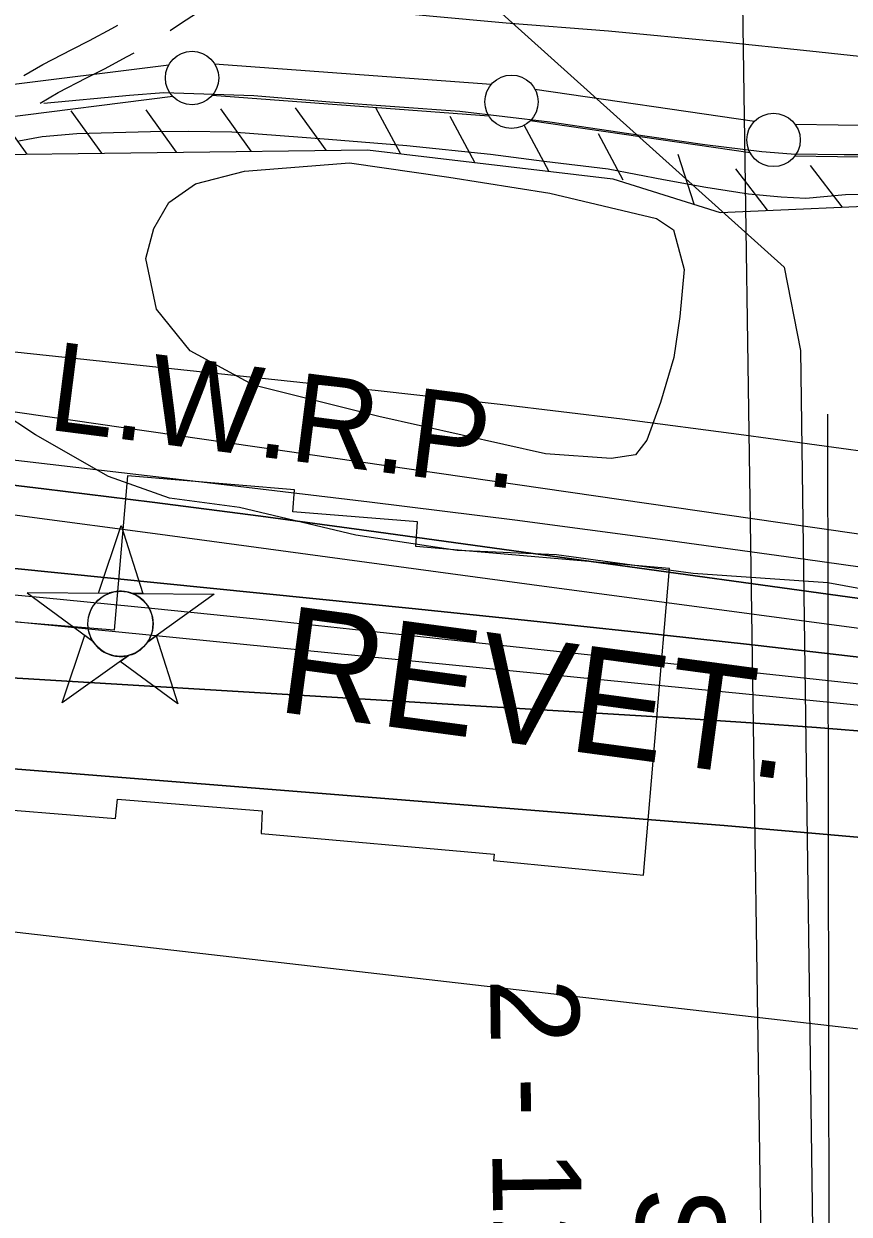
# Model space of a CAD drawing. Extents: x 3535183 to 3573198, y 534952 to 560562.
# Drawn here: x 3568604 to 3569377, y 545059 to 546174 of the extents above; entities that cross this region are included whole.
import ezdxf

# ---------------------------------------------------------------- set-up
doc = ezdxf.new("R2010")
doc.units = 0
for name, color, linetype in [('V-CHAN-NAID', 7, 'Continuous'), ('V-FLOD-BASE', 7, 'Continuous'), ('V-LEVE-TOET', 7, 'Continuous'), ('V-RIVR-EDGE', 7, 'Continuous'), ('V-ROAD-CNTR', 7, 'Continuous'), ('V-RRAP-FSHR', 7, 'Continuous'), ('V-RRAP-RVMT', 7, 'Continuous'), ('V-RRAP-RVMT-IDEN', 7, 'Continuous'), ('V-SITE-VEGE', 7, 'Continuous'), ('V-SURV-LINE', 7, 'Continuous'), ('V-TOPO-DPTH', 7, 'Continuous'), ('V-TOPO-MAJR', 7, 'Continuous'), ('V-TOPO-MINR', 7, 'Continuous'), ('V-TOPO-WATR', 7, 'Continuous'), ('V-TOPO-WATR-IDEN', 7, 'Continuous'), ('V-UTIL-IDEN', 7, 'Continuous'), ('V-UTIL-LINE', 7, 'Continuous')]:
    doc.layers.add(name, color=color, linetype=linetype)

msp = doc.modelspace()

# ---------------------------------------------------------------- linework, layer by layer
at = {"layer": 'V-CHAN-NAID'}
for points in [[(3568683.6, 545640.5), (3568674, 545640.6), (3568695.2, 545704.1), (3568715.4, 545640.3), (3568705.8, 545640.4), (3568704.2, 545640.9), (3568702.1, 545641.6), (3568700.1, 545642), (3568698.1, 545642.3), (3568696.9, 545642.4), (3568695.4, 545642.5), (3568693.6, 545642.5), (3568692.3, 545642.4), (3568690.4, 545642.2), (3568689, 545642), (3568687.2, 545641.6), (3568685.7, 545641.2), (3568684.6, 545640.9)], [(3568683.6, 545640.5), (3568607.1, 545641.1), (3568668.7, 545595.7), (3568667.6, 545597.6), (3568666.8, 545599.2), (3568666, 545601.2), (3568665.3, 545603.2), (3568664.9, 545604.5), (3568664.5, 545606.2), (3568664.3, 545607.6), (3568664.1, 545609.2), (3568664, 545610.9), (3568664, 545612.5), (3568664.1, 545614.6), (3568664.3, 545616.2), (3568664.7, 545618.4), (3568665.1, 545620.3), (3568665.7, 545622.2), (3568666.4, 545623.9), (3568667.1, 545625.5), (3568667.9, 545627), (3568669, 545628.8), (3568670, 545630.2), (3568671, 545631.5), (3568672, 545632.7), (3568673.3, 545634), (3568674.4, 545635), (3568676.1, 545636.4), (3568677.3, 545637.2), (3568679, 545638.3), (3568680.7, 545639.2), (3568682.2, 545639.9)], [(3568705.8, 545640.4), (3568782.3, 545639.8), (3568720.1, 545595.3), (3568721, 545596.8), (3568722, 545598.6), (3568722.7, 545600.2), (3568723.4, 545602.2), (3568724, 545604), (3568724.4, 545605.6), (3568724.7, 545607.6), (3568724.9, 545609.2), (3568725, 545611.4), (3568725, 545613.4), (3568724.8, 545615.7), (3568724.6, 545617.4), (3568724.1, 545619.7), (3568723.4, 545621.8), (3568722.7, 545623.8), (3568722, 545625.2), (3568721, 545627.1), (3568720, 545628.9), (3568718.8, 545630.6), (3568717.5, 545632.1), (3568716.2, 545633.5), (3568714.6, 545635), (3568712.8, 545636.4), (3568711.2, 545637.6), (3568709.3, 545638.7), (3568707.8, 545639.5)], [(3568702.1, 545582.4), (3568639.9, 545537.9), (3568661, 545601.3), (3568668.7, 545595.7), (3568669.3, 545594.7), (3568670.7, 545592.8), (3568671.9, 545591.4), (3568673.4, 545589.9), (3568674.8, 545588.7), (3568676.2, 545587.5), (3568677.6, 545586.5), (3568679.3, 545585.5), (3568681, 545584.6), (3568682.8, 545583.8), (3568684.3, 545583.2), (3568685.9, 545582.7), (3568688.1, 545582.1), (3568689.7, 545581.8), (3568691.7, 545581.6), (3568693.2, 545581.5), (3568695.1, 545581.4), (3568696.8, 545581.5), (3568698.5, 545581.7), (3568700.4, 545582)], [(3568720.1, 545595.3), (3568727.9, 545600.9), (3568748.1, 545537.1), (3568694.3, 545576.8), (3568702.1, 545582.4), (3568703.7, 545582.9), (3568705.3, 545583.4), (3568707.5, 545584.3), (3568709.2, 545585.2), (3568711.1, 545586.3), (3568712.8, 545587.5), (3568714.4, 545588.8), (3568715.7, 545590), (3568717.1, 545591.4), (3568718.3, 545592.8), (3568719.4, 545594.3)]]:
    msp.add_lwpolyline(points, close=True, dxfattribs=at)
msp.add_circle((3568694.5, 545612), 30.5, dxfattribs=at)
at = {"layer": 'V-FLOD-BASE'}
msp.add_lwpolyline([(3568622.7, 546099.3), (3568702.9, 546107), (3568735, 546109.3), (3568819.4, 546106.7), (3568890.4, 546100.8), (3569012.4, 546091.9), (3569096.7, 546082), (3569170.7, 546071), (3569241.7, 546060.8), (3569295.2, 546054.3), (3569322.6, 546051.9), (3569372.3, 546051.4), (3569418.5, 546051.3)], dxfattribs=at)
at = {"layer": 'V-LEVE-TOET'}
for points in [[(3569424.3, 546139.2), (3569340, 546148.2), (3569256.1, 546156.8), (3569151.7, 546166.8), (3569055.8, 546174.2), (3568983.9, 546180.9), (3568918.5, 546187.2), (3568882.9, 546188.8), (3568842.2, 546189.2), (3568804.5, 546187.1), (3568778.8, 546186), (3568757, 546187.1), (3568748.4, 546189.8), (3568747.9, 546189.9)], [(3569406.1, 546014.2), (3569373.6, 546013.6), (3569336.3, 546010.2), (3569313.2, 546011.3), (3569282.8, 546014.1), (3569242.6, 546020.6), (3569203.2, 546027.8), (3569151.1, 546037.8), (3569091.2, 546044.8), (3569041.1, 546051.3), (3568962.8, 546059.4), (3568889.2, 546065.3), (3568798.9, 546072.2), (3568757.8, 546073), (3568722.7, 546072.5), (3568688, 546071.6), (3568653.7, 546070.7), (3568621.1, 546068), (3568599.2, 546064)]]:
    msp.add_lwpolyline(points, dxfattribs=at)
at = {"layer": 'V-RIVR-EDGE'}
msp.add_lwpolyline([(3569482.7, 545627.3), (3569357.1, 545650.3), (3569230.9, 545659.2), (3569102.9, 545676.7), (3569009.8, 545680.6), (3568914.8, 545694.9), (3568805.8, 545720.9), (3568740.3, 545729.7), (3568683.4, 545750), (3568614.8, 545788.8), (3568580.6, 545811.5)], dxfattribs=at)
at = {"layer": 'V-ROAD-CNTR'}
for points in [[(3568741.1, 546167.6), (3568743.1, 546168.9), (3568756.1, 546177.3), (3568771.1, 546187), (3568789.1, 546198.6), (3568805.7, 546210.5), (3568819.5, 546221.7), (3568859.9, 546254.3)], [(3568604.1, 546125.4), (3568621.7, 546135.7), (3568648.9, 546149.8), (3568665.6, 546158.1), (3568686.3, 546169.3), (3568692, 546172.5)], [(3568619.3, 546099.5), (3568636.2, 546109.4), (3568662.5, 546123.1), (3568679.4, 546131.5), (3568700.8, 546143), (3568707.2, 546146.7)]]:
    msp.add_lwpolyline(points, dxfattribs=at)
at = {"layer": 'V-RRAP-FSHR'}
for p, q in [((3568607, 546051.7), (3568578.5, 546091.3)), ((3568677, 546052.6), (3568648.4, 546092.2)), ((3568747, 546053.5), (3568718.4, 546093.2)), ((3568817, 546054.5), (3568788.4, 546094.1)), ((3568887, 546055.4), (3568858.4, 546095)), ((3568956.7, 546052.2), (3568933.6, 546095.2)), ((3569026.3, 546044), (3569003.1, 546087)), ((3569095.8, 546035.8), (3569072.7, 546078.8)), ((3569165.3, 546027.5), (3569142.2, 546070.6)), ((3569231.7, 546004.9), (3569216.9, 546051.4)), ((3569300.5, 545999.2), (3569270.8, 546037.9)), ((3569370.4, 546002.3), (3569340.7, 546041))]:
    msp.add_line(p, q, dxfattribs=at)
msp.add_lwpolyline([(3568466, 546045), (3568531.4, 546050.7), (3568925.7, 546055.9), (3569155.6, 546028.7), (3569256.2, 545997.2), (3569440.5, 546005.3), (3569534.4, 545995.7)], dxfattribs=at)
at = {"layer": 'V-RRAP-RVMT'}
for points in [[(3568856, 545716.8), (3568857.5, 545737.6), (3568701.2, 545750.6), (3568688.6, 545606.1), (3568554.7, 545617), (3568554.5, 545611.3), (3568409.9, 545619.3), (3568410.7, 545641.2), (3568264.9, 545651), (3568265.2, 545654.5), (3568122.7, 545663.4), (3568129.9, 545778.3), (3567973.5, 545788.4), (3567971, 545760), (3567824.8, 545767.3), (3567823.7, 545759.9), (3567551.3, 545776.3)], [(3568826.2, 545415.8), (3569044.6, 545396.5), (3569043.9, 545390.5), (3569184.3, 545376.6), (3569208.6, 545663.9), (3568971, 545684.3), (3568972.7, 545707.5), (3568856, 545716.8)], [(3567673.8, 545499.8), (3567817.3, 545488.8), (3567817.8, 545493.1), (3567972.2, 545483.8), (3567973.2, 545493.2), (3568272, 545472.7), (3568272.6, 545477.8), (3568391.7, 545468.7), (3568391.5, 545464), (3568544, 545453.3), (3568543.6, 545441.6), (3568689.8, 545429.8), (3568691.6, 545447.7), (3568827.1, 545437), (3568826.2, 545415.8)]]:
    msp.add_lwpolyline(points, dxfattribs=at)
at = {"layer": 'V-SITE-VEGE'}
msp.add_lwpolyline([(3569212.3, 545980.7), (3569222.5, 545943.7), (3569218.5, 545899.8), (3569212.8, 545861.2), (3569200.1, 545819.1), (3569187.4, 545784.1), (3569176.8, 545770.2), (3569153.9, 545766.9), (3569092.4, 545771), (3568936.4, 545806), (3568819, 545835.3), (3568759.6, 545867.5), (3568728.3, 545906.5), (3568718.3, 545954.1), (3568725.6, 545982.1), (3568739.9, 546006.6), (3568764.7, 546023.9), (3568810.5, 546035.7), (3568909, 546043.5), (3569002, 546030.2), (3569096.7, 546015.2), (3569196.6, 545991.4)], close=True, dxfattribs=at)
at = {"layer": 'V-SURV-LINE'}
for points in [[(3568576.8, 546114.9), (3568739.8, 546135.4)], [(3568782.5, 546136.4), (3569041.8, 546117.1)], [(3569082.6, 546112.6), (3569288.4, 546082.7)], [(3568743.5, 546105.6), (3568580.5, 546085.2)], [(3569039.6, 546087.2), (3568780.3, 546106.5)], [(3569284.1, 546053), (3569078.3, 546083)], [(3569326.3, 546079.7), (3569447.1, 546077.9)], [(3569446.7, 546047.9), (3569325.8, 546049.7)]]:
    msp.add_lwpolyline(points, dxfattribs=at)
for centre in [(3568761.5, 546123), (3569060.7, 546100.7), (3569306.1, 546065)]:
    msp.add_circle(centre, 25, dxfattribs=at)
at = {"layer": 'V-TOPO-DPTH'}
for points in [[(3569394.7, 545694.6), (3569340.5, 545702.4), (3569286.4, 545710.2), (3568550.3, 545816.7)], [(3567678.2, 545768.8), (3567744.7, 545770.7), (3567811.2, 545772.8), (3567877.6, 545775.2), (3567944, 545777.9), (3567956.7, 545778.4), (3568016.8, 545780.3), (3568076.9, 545781.1), (3568137, 545780.4), (3568197.2, 545778.8), (3568290.3, 545775), (3568303.8, 545774.3), (3568317.4, 545773.4), (3568330.9, 545772.2), (3568344.4, 545770.8), (3568520.9, 545750.5), (3568622.6, 545738.4), (3568724.2, 545725.9), (3568825.8, 545712.7), (3568927.2, 545699.1), (3569583.5, 545608.6)], [(3567678.2, 545768.8), (3567744.7, 545770.7), (3567811.2, 545772.8), (3567877.6, 545775.2), (3567944, 545777.9), (3567956.7, 545778.4), (3568016.8, 545780.3), (3568076.9, 545781.1), (3568137, 545780.4), (3568197.2, 545778.8), (3568290.3, 545775), (3568303.8, 545774.3), (3568317.4, 545773.4), (3568330.9, 545772.2), (3568344.4, 545770.8), (3568520.9, 545750.5), (3568622.6, 545738.4), (3568724.2, 545725.9), (3568825.8, 545712.7), (3568927.2, 545699.1), (3569583.5, 545608.6)], [(3567697.7, 545721.8), (3567799.9, 545716), (3567902.1, 545710.6), (3568004.3, 545705.7), (3568106.6, 545701.1), (3568265.8, 545694.4), (3568288.5, 545693.2), (3568311.1, 545691.8), (3568333.8, 545690), (3568356.4, 545687.9), (3568967.7, 545626.3), (3569073, 545615.4), (3569178.3, 545604.2), (3569283.5, 545592.6), (3569388.7, 545580.6)], [(3569388.7, 545580.6), (3569283.5, 545592.6), (3569178.3, 545604.2), (3569073, 545615.4), (3568967.7, 545626.3), (3568356.4, 545687.9), (3568333.8, 545690), (3568311.1, 545691.8), (3568288.5, 545693.2), (3568265.8, 545694.4), (3568106.6, 545701.1), (3568004.3, 545705.7), (3567902.1, 545710.6), (3567799.9, 545716), (3567697.7, 545721.8)], [(3569564.3, 545518.1), (3568582.3, 545615), (3568536.5, 545619.3), (3568490.6, 545623.4), (3568444.7, 545627.1), (3568398.8, 545630.5), (3568396.4, 545630.6), (3568351.6, 545633.6), (3568306.9, 545636.4), (3568262.1, 545638.9), (3568217.3, 545641.3), (3567500.2, 545676.6)], [(3569564.3, 545518.1), (3568582.3, 545615), (3568536.5, 545619.3), (3568490.6, 545623.4), (3568444.7, 545627.1), (3568398.8, 545630.5), (3568396.4, 545630.6), (3568351.6, 545633.6), (3568306.9, 545636.4), (3568262.1, 545638.9), (3568217.3, 545641.3), (3567500.2, 545676.6)], [(3567389.8, 545640.7), (3567810.4, 545609.8), (3567892.4, 545604), (3567974.4, 545598.4), (3568056.4, 545593.2), (3568138.4, 545588.3), (3568271, 545580.7), (3568286.7, 545579.8), (3568302.5, 545578.9), (3568318.2, 545577.9), (3568333.9, 545577), (3569223.4, 545523.4), (3569284.9, 545519.4), (3569346.3, 545515), (3569407.8, 545509.9)], [(3569407.8, 545509.9), (3569346.3, 545515), (3569284.9, 545519.4), (3569223.4, 545523.4), (3568333.9, 545577), (3568318.2, 545577.9), (3568302.5, 545578.9), (3568286.7, 545579.8), (3568271, 545580.7), (3568138.4, 545588.3), (3568056.4, 545593.2), (3567974.4, 545598.4), (3567892.4, 545604), (3567810.4, 545609.8), (3567389.8, 545640.7)], [(3567627.5, 545557.3), (3568249.1, 545504.1), (3568272.8, 545502.1), (3568296.4, 545500.1), (3568320.1, 545498.2), (3568343.8, 545496.3), (3569195.8, 545428.3), (3569260, 545423.1), (3569324.1, 545417.7), (3569388.3, 545412)], [(3567627.5, 545557.3), (3568249.1, 545504.1), (3568272.8, 545502.1), (3568296.4, 545500.1), (3568320.1, 545498.2), (3568343.8, 545496.3), (3569195.8, 545428.3), (3569260, 545423.1), (3569324.1, 545417.7), (3569388.3, 545412)]]:
    msp.add_lwpolyline(points, dxfattribs=at)
at = {"layer": 'V-TOPO-MAJR'}
msp.add_lwpolyline([(3569486.1, 545220.9), (3568532.2, 545330.6), (3568491.1, 545335.5), (3568450, 545340.4), (3568408.9, 545345.6), (3568367.9, 545350.9), (3568326.9, 545356.3), (3568285.9, 545361.8), (3568244.9, 545367.5), (3568203.9, 545373.2), (3567332.6, 545495.7)], dxfattribs=at)
at = {"layer": 'V-TOPO-MINR'}
for points in [[(3569392.2, 545773), (3569278.3, 545788.7), (3569164.3, 545803.6), (3569050.1, 545817.2), (3568935.8, 545830), (3568375, 545889.8), (3568350.8, 545892.2), (3568326.6, 545894.3), (3568302.4, 545896), (3568278.2, 545897.5), (3568088.2, 545907.2), (3567968.9, 545912.9), (3567849.6, 545918.1), (3567730.3, 545922.4), (3567610.9, 545926.2)], [(3569558.5, 545641), (3569336, 545672.3), (3569200, 545690.9), (3569063.9, 545708.9), (3568927.7, 545725.9), (3568791.5, 545742.2), (3568369.3, 545791.3), (3568344.2, 545794), (3568319.1, 545796.2), (3568294, 545797.9), (3568268.8, 545799.2), (3568095.8, 545806.2), (3567984.1, 545809.1), (3567872.4, 545810.1), (3567760.8, 545808.1), (3567649.1, 545804.2)], [(3569394.7, 545694.6), (3569340.5, 545702.4), (3569286.4, 545710.2), (3568550.3, 545816.7)], [(3569501, 545592.3), (3569079.8, 545648.6), (3568962.2, 545664.4), (3568844.6, 545680.2), (3568727, 545696.1), (3568609.4, 545712), (3568403.5, 545740)], [(3569548.7, 545537.9), (3568935, 545604.3), (3568830.8, 545615.4), (3568726.5, 545626), (3568622.2, 545636.2), (3568517.8, 545646.1), (3568327.1, 545663.6), (3568318.1, 545664.4), (3568309.1, 545665.1), (3568300, 545665.7), (3568291, 545666.2), (3568219.6, 545669.9), (3568174.8, 545672.3), (3568130, 545674.9), (3568085.3, 545677.6), (3568040.6, 545680.4), (3567412.7, 545721.2)], [(3569388.7, 545580.6), (3569283.5, 545592.6), (3569178.3, 545604.2), (3569073, 545615.4), (3568967.7, 545626.3), (3568356.4, 545687.9), (3568333.8, 545690), (3568311.1, 545691.8), (3568288.5, 545693.2), (3568265.8, 545694.4), (3568106.6, 545701.1), (3568004.3, 545705.7), (3567902.1, 545710.6), (3567799.9, 545716), (3567697.7, 545721.8)], [(3569564.3, 545518.1), (3568582.3, 545615), (3568536.5, 545619.3), (3568490.6, 545623.4), (3568444.7, 545627.1), (3568398.8, 545630.5), (3568396.4, 545630.6), (3568351.6, 545633.6), (3568306.9, 545636.4), (3568262.1, 545638.9), (3568217.3, 545641.3), (3567500.2, 545676.6)], [(3569407.8, 545509.9), (3569346.3, 545515), (3569284.9, 545519.4), (3569223.4, 545523.4), (3568333.9, 545577), (3568318.2, 545577.9), (3568302.5, 545578.9), (3568286.7, 545579.8), (3568271, 545580.7), (3568138.4, 545588.3), (3568056.4, 545593.2), (3567974.4, 545598.4), (3567892.4, 545604), (3567810.4, 545609.8), (3567389.8, 545640.7)], [(3569388.3, 545412), (3569324.1, 545417.7), (3569260, 545423.1), (3569195.8, 545428.3), (3568343.8, 545496.3), (3568320.1, 545498.2), (3568296.4, 545500.1), (3568272.8, 545502.1), (3568249.1, 545504.1), (3567627.5, 545557.3)]]:
    msp.add_lwpolyline(points, dxfattribs=at)
at = {"layer": 'V-TOPO-WATR'}
msp.add_lwpolyline([(3569583.5, 545608.6), (3568927.2, 545699.1), (3568825.8, 545712.7), (3568724.2, 545725.9), (3568622.6, 545738.4), (3568520.9, 545750.5), (3568344.4, 545770.8), (3568330.9, 545772.2), (3568317.4, 545773.4), (3568303.8, 545774.3), (3568290.3, 545775), (3568197.2, 545778.8), (3568137, 545780.4), (3568076.9, 545781.1), (3568016.8, 545780.3), (3567956.7, 545778.4), (3567944, 545777.9), (3567877.6, 545775.2), (3567811.2, 545772.8), (3567744.7, 545770.7), (3567678.2, 545768.8)], dxfattribs=at)
at = {"layer": 'V-UTIL-LINE'}
msp.add_line((3569361.5, 543161.5), (3569357, 545808.3), dxfattribs=at)
for points in [[(3570939.4, 552291.6), (3570849.1, 552211.5), (3569548.9, 551126.6), (3568625, 550412.5), (3568598.6, 550392.1), (3568238.5, 550116), (3568124.2, 549911.1), (3567700.4, 549152.4), (3566983.7, 547869), (3567517.4, 547561.1), (3569316.2, 545945.9), (3569331.4, 545867.9), (3569368.9, 543127), (3569352.8, 543013.2), (3569354.5, 542782.5), (3569354.6, 542779), (3569354.6, 542777.6), (3569352.7, 542706.1), (3569074.9, 542711.5), (3568970.1, 542218.9), (3568443.7, 540572.5)], [(3570939.9, 552222.4), (3570535.3, 551886.4), (3568260.8, 550054.4), (3568175.1, 549886.6), (3567095.5, 547774.9), (3567514.7, 547600.4), (3567916.8, 547434.9), (3567543.9, 546342.9), (3567623.7, 546336.5), (3568423.1, 546277.7), (3568456, 546292.7), (3568479.7, 546273.4), (3569276.9, 546236), (3569276.6, 546213.5), (3569327.2, 542794.5), (3569326.5, 542748.2), (3569070.1, 542749.3), (3568961.5, 542258.4), (3568428.1, 540572.4)]]:
    msp.add_lwpolyline(points, dxfattribs=at)

# ---------------------------------------------------------------- texts
at = {"layer": 'V-RRAP-RVMT-IDEN'}
msp.add_text('REVET.', height=100, rotation=352.3589, dxfattribs=at).set_placement((3568839.4, 545530.1))
at = {"layer": 'V-TOPO-WATR-IDEN'}
msp.add_text('L.W.R.P.', height=83, rotation=352.7427, dxfattribs=at).set_placement((3568624.8, 545794))
at = {"layer": 'V-UTIL-IDEN'}
for s, p in [('2 - 12" PIPELINES', (3569040.7, 545279.7)), ('SHELL OIL CO.', (3569177.1, 545084.3))]:
    msp.add_text(s, height=83, rotation=270.7191, dxfattribs=at).set_placement(p)

doc.saveas('drawing.dxf')
